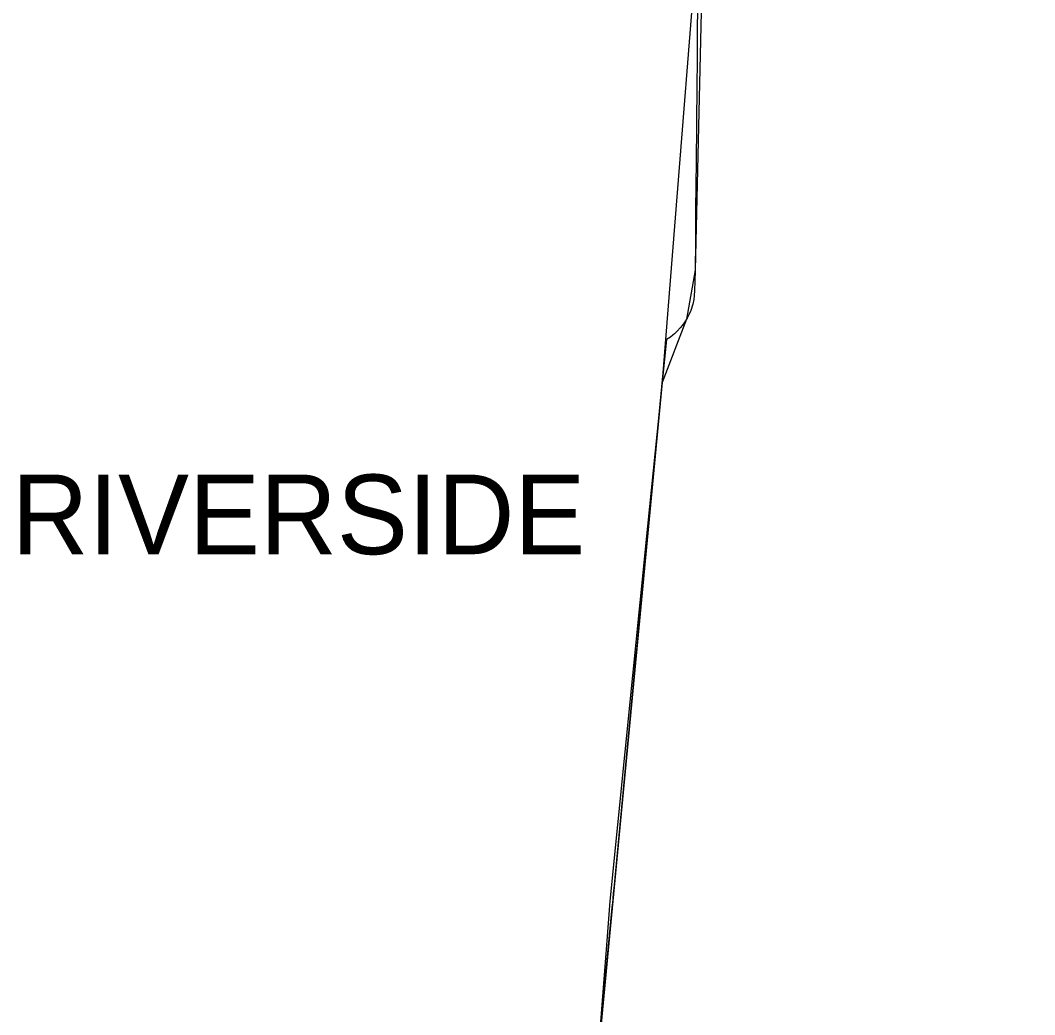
# Model space of a CAD drawing. Extents: x 0 to 34, y 0 to 22.
# Drawn here: x 5.6611 to 5.7635, y 15.2158 to 15.3163 of the extents above; entities that cross this region are included whole.
import ezdxf

# ---------------------------------------------------------------- set-up
doc = ezdxf.new("R2010")
doc.units = 0
for name, color, linetype in [('GM_X_Corporation', 7, 'Continuous'), ('GM_X_Corporation_Text', 7, 'Continuous'), ('GM_X_County', 7, 'Continuous'), ('SC_Scratch1', 7, 'Continuous')]:
    doc.layers.add(name, color=color, linetype=linetype)

msp = doc.modelspace()

# ---------------------------------------------------------------- linework, layer by layer
at = {"layer": 'GM_X_Corporation'}
msp.add_lwpolyline([(5.730608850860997, 15.338661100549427), (5.725971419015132, 15.28065490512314), (5.7244667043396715, 15.264787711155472), (5.723348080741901, 15.252991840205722), (5.723232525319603, 15.251773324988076), (5.7210322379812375, 15.22857134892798), (5.720986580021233, 15.228089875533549), (5.720932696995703, 15.227521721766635), (5.720894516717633, 15.227119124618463), (5.720849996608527, 15.226649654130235), (5.720321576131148, 15.221371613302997), (5.718896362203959, 15.205535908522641)], dxfattribs=at)
at = {"layer": 'GM_X_County'}
msp.add_lwpolyline([(5.729582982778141, 15.319985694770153), (5.729469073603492, 15.31584853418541), (5.729447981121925, 15.31252562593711), (5.729417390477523, 15.309311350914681), (5.729398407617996, 15.306179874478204), (5.729394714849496, 15.305564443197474), (5.729338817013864, 15.302033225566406), (5.729289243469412, 15.297131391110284), (5.729296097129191, 15.294755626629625), (5.729282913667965, 15.293922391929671), (5.7292380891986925, 15.291012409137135), (5.729210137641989, 15.289908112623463), (5.729174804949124, 15.288959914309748), (5.729144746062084, 15.288469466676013), (5.729107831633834, 15.288051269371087), (5.72901606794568, 15.28758771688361), (5.728820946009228, 15.286959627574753), (5.728619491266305, 15.286502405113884), (5.72850980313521, 15.286294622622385), (5.728442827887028, 15.286170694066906), (5.728387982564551, 15.286068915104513), (5.728217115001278, 15.2858131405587), (5.727967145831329, 15.285483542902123), (5.727735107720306, 15.285190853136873), (5.727430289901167, 15.28485545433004), (5.727156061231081, 15.284593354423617), (5.7269931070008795, 15.284452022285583), (5.726753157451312, 15.284272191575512), (5.726367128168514, 15.284019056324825), (5.724436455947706, 15.265177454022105), (5.720631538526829, 15.22730071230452), (5.720321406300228, 15.223281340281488), (5.718159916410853, 15.195267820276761)], dxfattribs=at)
at = {"layer": 'SC_Scratch1'}
msp.add_lwpolyline([(6.8442681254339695, 15.52102087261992), (6.474073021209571, 15.551659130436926), (6.438862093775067, 15.554685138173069), (6.447024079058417, 15.641986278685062), (6.28414536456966, 15.656640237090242), (6.133164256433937, 15.670879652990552), (5.99067378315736, 15.68499052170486), (5.933465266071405, 15.6905226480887), (5.925015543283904, 15.605991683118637), (5.902672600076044, 15.607944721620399), (5.90146987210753, 15.608378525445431), (5.802867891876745, 15.617790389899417), (5.755343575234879, 15.621824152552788), (5.7300438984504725, 15.325618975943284), (5.7292380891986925, 15.291012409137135), (5.728387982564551, 15.286068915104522), (5.725923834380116, 15.279692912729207), (5.713104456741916, 15.14517848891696), (5.688292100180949, 14.884716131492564), (5.670640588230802, 14.670691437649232)], dxfattribs=at)

# ---------------------------------------------------------------- texts
at = {"layer": 'GM_X_Corporation_Text'}
msp.add_text('RIVERSIDE', height=0.008037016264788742, rotation=1.0000000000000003e-05, dxfattribs=at).set_placement((5.660239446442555, 15.262337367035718))

doc.saveas('drawing.dxf')
